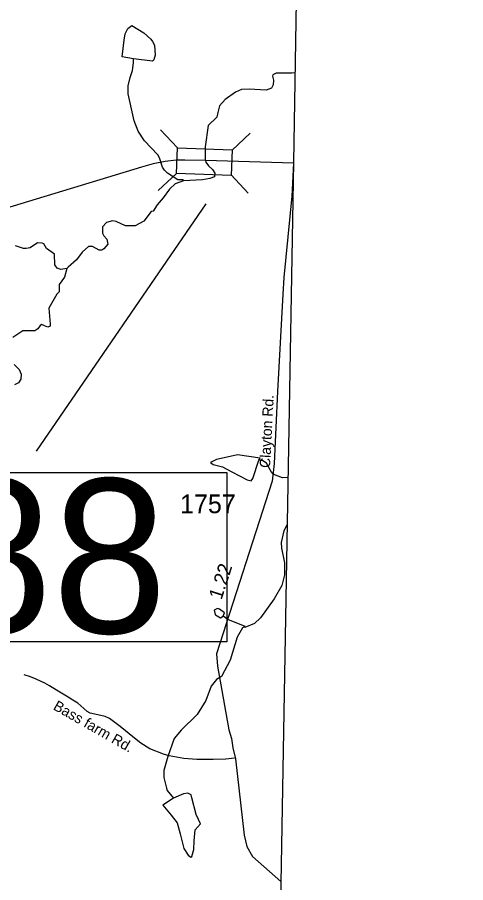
# Model space of a CAD drawing. Extents: x 1950930 to 2061844, y 904556 to 1017002.
# Drawn here: x 2056217 to 2060288, y 921563 to 929421 of the extents above; entities that cross this region are included whole.
import ezdxf

# ---------------------------------------------------------------- set-up
doc = ezdxf.new("R2010")
doc.units = 0
for name, color, linetype in [('Exist Boundary Political CountyLine', 7, 'Continuous'), ('Exist Hydrographic Creek Single Shore', 7, 'Continuous'), ('Exist Hydrographic Misc Water Feature', 7, 'Continuous'), ('Exist Road Non-System Type 51', 7, 'Continuous'), ('Exist Road Non-System Type 51 Label', 7, 'Continuous'), ('Exist Road Primary US Structure Standard Bridge CELL', 7, 'Continuous'), ('Exist Road Secondary Structure Standard Bridge CELL', 7, 'Continuous'), ('Exist Road Secondary Structure Standard Bridge Number Label', 7, 'Continuous'), ('Exist Road Secondary Type 51 Attributed', 7, 'Continuous'), ('Exist Road Secondary Type 51 Label', 7, 'Continuous'), ('Exist Road Secondary Type 51 Number Label', 7, 'Continuous')]:
    doc.layers.add(name, color=color, linetype=linetype)

msp = doc.modelspace()

# ---------------------------------------------------------------- linework, layer by layer
at = {"layer": 'Exist Boundary Political CountyLine'}
msp.add_lwpolyline([(2059856.6, 1016190.3), (2059992.1, 1014583.5), (2060287.9, 1010619.4), (2060242.2, 1008370.9), (2060207.5, 1006770.5), (2060178.3, 1005306.3), (2060151, 1003993.9), (2060126.7, 1003051.7), (2060085.9, 1001469.5), (2060082.6, 1001042.9), (2059970.1, 996247.2), (2059900.3, 992964.9), (2059780.5, 986400.7), (2059706.7, 983126.5), (2059583, 976558.1), (2059387.4, 966719.6), (2059309.7, 963431.4), (2059197.6, 956451.1), (2059161.2, 955539), (2058926.7, 940379.5), (2058724.8, 928102.2), (2058408.1, 910016.3), (2058297.2, 904795.7)], dxfattribs=at)
at = {"layer": 'Exist Hydrographic Creek Single Shore'}
for points in [[(2058733.1, 928917.3), (2058710.3, 928915.6), (2058566.2, 928915.3), (2058536.3, 928899.2), (2058534.5, 928887.1), (2058544.5, 928851.1), (2058540.4, 928807.3), (2058524.7, 928779), (2058476.7, 928759), (2058320.7, 928768.8), (2058252.7, 928766.6), (2058196.7, 928740.5), (2058104.8, 928674.5), (2058052.8, 928618.2), (2058037.1, 928558.4), (2058028.9, 928514.3), (2057949.3, 928438.2), (2057923.6, 928246.2), (2057922.7, 928134), (2057928, 928106.2), (2057951.9, 928074.2), (2057987.9, 928038.4), (2058009.9, 928006.4), (2058007.9, 927974.3), (2057963.9, 927958.1), (2057900, 927946), (2057726.3, 927937.8)], [(2057726.3, 927937.8), (2057650.2, 927909.5), (2057598.4, 927861.4), (2057542.6, 927781.5), (2057486.4, 927717.3), (2057450.8, 927661.3), (2057432.7, 927657.1), (2057364.9, 927571.2), (2057286.9, 927526.9), (2057199, 927526.7), (2057114.8, 927566.5), (2057080.8, 927574.4), (2057027, 927558.5), (2056990.8, 927520.2), (2056991.2, 927460.5), (2057003.2, 927438.2), (2057031.1, 927406.5), (2057039.4, 927362.3), (2057003.4, 927320.4), (2056985.4, 927308.3), (2056961.5, 927308.2), (2056899.1, 927340.3), (2056863.3, 927340.1), (2056807.5, 927288.1), (2056755.5, 927219.9), (2056677.7, 927151.6), (2056665.6, 927139.7)], [(2056665.6, 927139.7), (2056611.6, 927131.6), (2056577.7, 927143.5), (2056557.7, 927173.5), (2056553.5, 927271.7), (2056481.4, 927323.4), (2056459.2, 927363.2), (2056443.3, 927371.4), (2056399.4, 927373.3), (2056333.2, 927329.1), (2056297.2, 927320.9), (2056273.3, 927321.1), (2056201.3, 927344.9)], [(2056665.6, 927139.7), (2056645.9, 927061.7), (2056596, 926995.5), (2056595.9, 926927.5), (2056576.1, 926907.6), (2056502.3, 926779.5), (2056516.7, 926635.5), (2056516.6, 926615.5), (2056492.8, 926607.4), (2056464.5, 926619.5), (2056440.5, 926631.5), (2056424.5, 926623.3), (2056404.8, 926591.2), (2056376.6, 926575.1), (2056268.6, 926573), (2056176.8, 926512.9)], [(2056189.5, 926268.8), (2056233.5, 926224.9), (2056253.6, 926180.9), (2056249.4, 926137), (2056227.7, 926101), (2056191.5, 926082.7)]]:
    msp.add_lwpolyline(points, dxfattribs=at)
at = {"layer": 'Exist Hydrographic Misc Water Feature'}
for points in [[(2057187.7, 929214.6), (2057197.7, 929272.8), (2057221.6, 929318.6), (2057257.7, 929346.7), (2057365.5, 929279.2), (2057429.7, 929223), (2057443.7, 929203.1)], [(2057272.1, 929042.9), (2057168.1, 929062.8), (2057187.7, 929214.6)], [(2057443.7, 929203.1), (2057461.7, 929169.2), (2057470, 929079.1), (2057456, 929035.1), (2057444.2, 929023.2), (2057272.1, 929042.9)], [(2057726.3, 927937.8), (2057722.2, 927945.8), (2057674.3, 927945.8), (2057580, 928005.5), (2057552, 928033.3), (2057535.9, 928061.5), (2057507.8, 928145.4), (2057491.6, 928173.3), (2057371.5, 928298.9), (2057315.2, 928387), (2057277.1, 928481), (2057224.8, 928726.9), (2057224.7, 928798.7), (2057240.4, 928874.9), (2057264.3, 928938.7), (2057272.3, 929006.8), (2057272.1, 929042.9)], [(2058148.9, 925434.5), (2058026.9, 925406.5), (2057970.9, 925378.1), (2057994.8, 925362.2), (2058079, 925338.5), (2058165, 925292.7)], [(2058410.7, 925401.2), (2058422.9, 925417), (2058214.8, 925448.5), (2058148.9, 925434.5)], [(2058165, 925292.7), (2058303.3, 925220.9), (2058339.2, 925213), (2058355.1, 925233), (2058410.7, 925401.2)], [(2058670.9, 925242.3), (2058623.3, 925239.6), (2058547.2, 925271.3), (2058527.1, 925285.2), (2058479, 925373.2), (2058447, 925393.2), (2058410.7, 925401.2)], [(2058663.6, 924809.3), (2058636, 924759.6), (2058614.1, 924653.4), (2058614.3, 924599.6), (2058642.7, 924467.4), (2058642.8, 924359.4), (2058619.1, 924261.5), (2058549.4, 924141.5), (2058425.4, 923969.2), (2058369.5, 923917.2), (2058281.8, 923880.9), (2058285.5, 923888.7)], [(2058053.5, 924046.4), (2058033.4, 924054.4), (2058005.5, 924038.2), (2058013.5, 923998.4), (2058015.4, 923994.4)], [(2058085.4, 923984.4), (2058097.5, 924012.4), (2058053.5, 924046.4)], [(2058015.4, 923994.4), (2058061.4, 923968.5), (2058085.4, 923984.4)], [(2058285.5, 923888.7), (2058129.7, 923952.6), (2058085.4, 923984.4)], [(2058285.5, 923888.7), (2058261.7, 923876.7), (2058214, 923792.7), (2058148.3, 923584.7), (2058072.4, 923436.3), (2058024.6, 923408.5), (2057976.7, 923346.4), (2057929.1, 923218.1), (2057851.3, 923090.1), (2057703.3, 922949.8), (2057641.7, 922873.6), (2057583.8, 922709.4), (2057546.1, 922583.6), (2057548.4, 922519.5), (2057570.3, 922421.6), (2057578.4, 922399.5), (2057634.7, 922329.7)], [(2057634.7, 922329.7), (2057538.6, 922267.4), (2057614.8, 922175.6), (2057667.2, 922105.9), (2057695.3, 922005.9)], [(2057841, 922182), (2057802.5, 922334.1), (2057794.5, 922361.8), (2057766.6, 922377.8), (2057726.4, 922369.8), (2057634.7, 922329.7)], [(2057695.3, 922005.9), (2057729.6, 921873.9), (2057769.7, 921814), (2057793.6, 921793.8), (2057801.6, 921801.9), (2057821.3, 921866.1), (2057823.2, 921942.2), (2057831.2, 922042.1), (2057879, 922098.2), (2057863.1, 922138.3), (2057841, 922182)]]:
    msp.add_lwpolyline(points, dxfattribs=at)
at = {"layer": 'Exist Road Non-System Type 51'}
msp.add_lwpolyline([(2058190, 922694.4), (2058111.8, 922684.1), (2057995, 922681.1), (2057846.1, 922683.1), (2057727.6, 922691.6), (2057594.5, 922715.1), (2057543.9, 922729.4), (2057420.8, 922779.3), (2057337.4, 922830.5), (2057281.5, 922874.5), (2057151.8, 922980.7), (2057091.9, 923027.8), (2057054.2, 923054.2), (2057013.4, 923071.1), (2056948.9, 923087.9), (2056879.8, 923103.3), (2056852.4, 923118.4), (2056820.6, 923144.5), (2056766.4, 923192.1), (2056721.9, 923221.2), (2056679.4, 923248.4), (2056573.8, 923310.6), (2056509.2, 923349.5), (2056467.8, 923375.1), (2056432.5, 923391.4), (2056389, 923410.9), (2056338, 923431.6), (2056278.2, 923449.8)], dxfattribs=at)
at = {"layer": 'Exist Road Secondary Structure Standard Bridge CELL'}
for p, q in [((2057517.2, 928400.5), (2057671.4, 928234.8)), ((2058166.8, 928216), (2058332.5, 928370.3)), ((2057497.5, 927849.1), (2057663.1, 928003.4)), ((2058158.7, 927989.8), (2058313, 927824.2))]:
    msp.add_line(p, q, dxfattribs=at)
msp.add_lwpolyline([(2057671.4, 928234.8), (2058166.9, 928217.1), (2058158.6, 927985.7), (2057663.1, 928003.4)], close=True, dxfattribs=at)
at = {"layer": 'Exist Road Secondary Structure Standard Bridge Number Label'}
msp.add_line((2057930.1, 927728.5), (2056389.5, 925481.7), dxfattribs=at)
msp.add_lwpolyline([(2054403.2, 925287), (2058119.1, 925287), (2058119.1, 923750.6), (2054403.2, 923750.6)], close=True, dxfattribs=at)
at = {"layer": 'Exist Road Secondary Type 51 Attributed'}
for points in [[(2058724.7, 928096.3), (2057925.5, 928121.7), (2057737.9, 928125), (2057659, 928123), (2057558.7, 928111.6), (2057451, 928089.6), (2057343.7, 928060.1), (2054501.6, 927197.1), (2054306.1, 927106.8), (2054065.4, 926935.2), (2053955.6, 926831.3), (2053844.2, 926695.8), (2053742, 926533.2), (2053703, 926455.4), (2053655.1, 926335.6), (2053625.7, 926244.1), (2053586.3, 926074.7), (2053569.6, 925939.1), (2053555.5, 925807.4)], [(2058724.7, 928096.3), (2058710.5, 927797.8), (2058638.3, 927060), (2058627.7, 926906.5), (2058580.3, 926024.9), (2058548, 925369.2), (2058532.3, 925208.8), (2058026.7, 923640), (2058035.8, 923530.1), (2058137.3, 922952.3), (2058161.4, 922872.2), (2058173.7, 922788.3), (2058199, 922689.2), (2058277.1, 921996.4), (2058301.3, 921890.5), (2058353.2, 921801.6), (2058610.5, 921574.7)], [(2058724.7, 928096.3), (2058724.7, 928096.3)]]:
    msp.add_lwpolyline(points, dxfattribs=at)

# ---------------------------------------------------------------- texts
at = {"layer": 'Exist Road Non-System Type 51 Label'}
msp.add_text('Bass farm Rd.', height=95, rotation=330.34089, dxfattribs=at).set_placement((2056535.6, 923140.6))
at = {"layer": 'Exist Road Primary US Structure Standard Bridge CELL'}
msp.add_text('1.22', height=125, rotation=72.13897, dxfattribs=at).set_placement((2058070.9, 924126.2))
at = {"layer": 'Exist Road Secondary Structure Standard Bridge Number Label'}
msp.add_text('188', height=1400, dxfattribs=at).set_placement((2054453.3, 923829.7))
at = {"layer": 'Exist Road Secondary Type 51 Label'}
msp.add_text('Clayton Rd.', height=95, rotation=87.031, dxfattribs=at).set_placement((2058511.5, 925327.5))
at = {"layer": 'Exist Road Secondary Type 51 Number Label'}
msp.add_text('1757', height=170, dxfattribs=at).set_placement((2057694.8, 924918.5))

doc.saveas('drawing.dxf')
